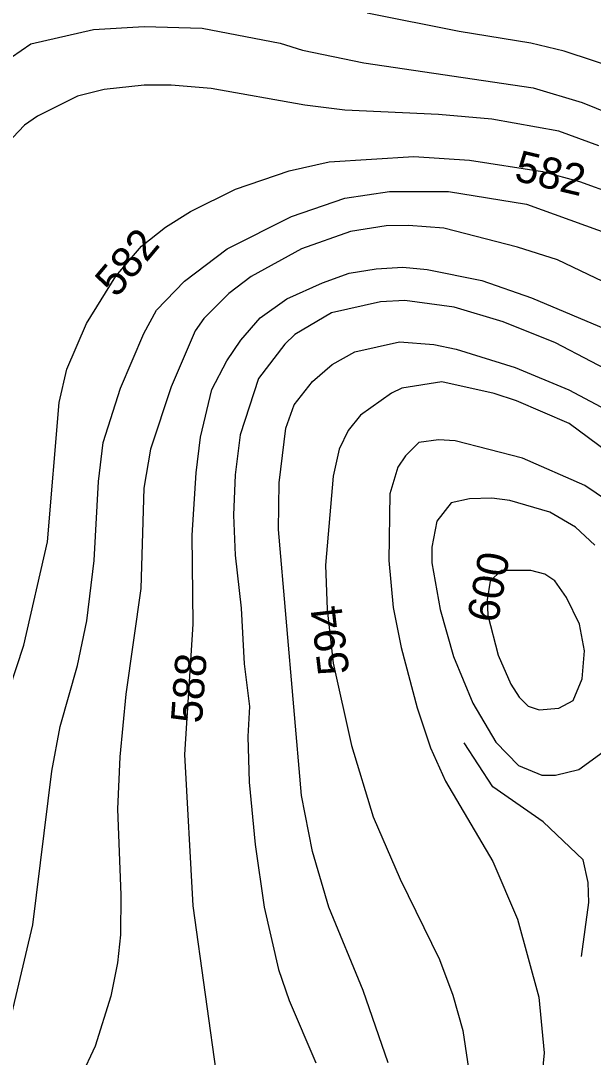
# Model space of a CAD drawing. Extents: x -709418 to -703832, y -1161719 to -1157826.
# Drawn here: x -708246.7 to -708099.9, y -1159133.3 to -1158867.4 of the extents above; entities that cross this region are included whole.
import ezdxf

# ---------------------------------------------------------------- set-up
doc = ezdxf.new("R2010")
doc.units = 0
for name, color, linetype in [('120_vrstevnice hlavní', 7, 'Continuous'), ('121_vrstevnice hlavní_popis', 7, 'Continuous'), ('122_vrstevnice základní', 7, 'Continuous'), ('124_vrstevnice doplňková', 7, 'Continuous')]:
    doc.layers.add(name, color=color, linetype=linetype)

msp = doc.modelspace()

# ---------------------------------------------------------------- linework, layer by layer
at = {"layer": '120_vrstevnice hlavní'}
for points in [[(-708098.47, -1158899.44), (-708108.76, -1158895.72), (-708125.9, -1158892.58), (-708139.62, -1158891.44), (-708163.62, -1158890.3), (-708173.91, -1158889.01), (-708197.91, -1158884.72), (-708208.19, -1158883.87), (-708215.05, -1158883.87), (-708225.34, -1158885.01), (-708232.19, -1158886.72), (-708242.48, -1158891.87), (-708245.77, -1158894.15), (-708248.77, -1158897.3)], [(-708091.33, -1158959.58), (-708109.62, -1158950.01), (-708123.05, -1158944.58), (-708135.62, -1158940.87), (-708148.19, -1158939.16), (-708154.47, -1158939.44), (-708167.05, -1158942.3), (-708176.48, -1158947.87), (-708179.05, -1158950.3), (-708185.76, -1158959.16), (-708190.48, -1158973.58), (-708191.76, -1158983.87), (-708192.19, -1158994.16), (-708191.76, -1159004.44), (-708190.19, -1159018.02), (-708189.42, -1159032.35), (-708188.05, -1159043.3), (-708188.48, -1159051.02), (-708188.19, -1159062.73), (-708186.62, -1159078.73), (-708184.33, -1159094.73), (-708180.62, -1159110.74), (-708177.91, -1159118.74), (-708171.05, -1159134.74)], [(-708108.76, -1159043.73), (-708105.04, -1159041.73), (-708102.76, -1159036.16), (-708102.19, -1159029.02), (-708103.47, -1159022.16), (-708106.76, -1159015.3), (-708109.76, -1159011.02), (-708112.33, -1159009.3), (-708115.9, -1159008.44), (-708123.52, -1159008.37), (-708126.32, -1159011.15), (-708127.09, -1159015.9), (-708126.9, -1159019.87), (-708124.33, -1159030.16), (-708121.05, -1159037.59), (-708118.9, -1159040.87), (-708116.62, -1159043.16), (-708113.76, -1159044.16), (-708108.76, -1159043.73)]]:
    msp.add_lwpolyline(points, dxfattribs=at)
at = {"layer": '122_vrstevnice základní'}
for points in [[(-707893.61, -1159149.57), (-707904.3, -1159127.97), (-707913.2, -1159106.04), (-707918.05, -1159086.14), (-707920.74, -1159066.95), (-707921.64, -1159051.33), (-707922.01, -1159039.15), (-707922.89, -1159025.24), (-707925.46, -1159014.73), (-707935.61, -1158999.02), (-707949.32, -1158982.58), (-707958.89, -1158973.44), (-707981.32, -1158955.87), (-707999.9, -1158942.16), (-708020.33, -1158924.73), (-708042.33, -1158908.15), (-708054.33, -1158900.3), (-708071.47, -1158890.3), (-708092.33, -1158880.15), (-708107.33, -1158875.15), (-708115.9, -1158873.15), (-708134.33, -1158870.15), (-708157.9, -1158865.44)], [(-708251.62, -1158878.44), (-708244.19, -1158873.29), (-708228.11, -1158869.6), (-708215.05, -1158868.86), (-708200.19, -1158869.29), (-708180.19, -1158873.15), (-708174.48, -1158874.87), (-708158.76, -1158878.15), (-708115.33, -1158884.58), (-708102.76, -1158888.3), (-708085.61, -1158895.3)], [(-708251.62, -1159044.73), (-708245.91, -1159027.59), (-708239.91, -1159001.02), (-708236.91, -1158965.3), (-708234.91, -1158956.73), (-708229.91, -1158945.01), (-708222.34, -1158932.87), (-708215.76, -1158925.15), (-708209.62, -1158920.3), (-708203.19, -1158916.3), (-708191.62, -1158910.58), (-708177.91, -1158905.87), (-708167.62, -1158903.58), (-708145.9, -1158902.15), (-708131.62, -1158903.15), (-708112.89, -1158906.04), (-708103.47, -1158908.58), (-708094.47, -1158911.87)], [(-708249.05, -1159122.16), (-708243.62, -1159099.31), (-708238.77, -1159059.88), (-708236.62, -1159048.45), (-708232.19, -1159032.73), (-708229.76, -1159021.3), (-708227.91, -1159005.87), (-708226.76, -1158985.59), (-708225.62, -1158975.58), (-708221.19, -1158961.58), (-708215.19, -1158947.58), (-708211.91, -1158941.58), (-708204.76, -1158934.15), (-708193.76, -1158925.87), (-708177.33, -1158917.58), (-708163.62, -1158912.87), (-708152.19, -1158911.15), (-708137.05, -1158911.15), (-708117.05, -1158914.44), (-708094.76, -1158922.44)], [(-708089.61, -1158938.01), (-708109.04, -1158928.73), (-708119.33, -1158925.44), (-708138.19, -1158920.58), (-708147.33, -1158919.87), (-708153.05, -1158920.01), (-708162.19, -1158921.44), (-708174.76, -1158925.87), (-708187.62, -1158933.01), (-708193.33, -1158937.3), (-708199.76, -1158943.73), (-708202.05, -1158946.87), (-708208.19, -1158961.3), (-708213.48, -1158977.3), (-708215.19, -1158987.3), (-708215.91, -1159013.02), (-708219.76, -1159040.16), (-708221.34, -1159056.16), (-708221.91, -1159069.59), (-708221.05, -1159091.59), (-708221.19, -1159101.88), (-708221.91, -1159109.02), (-708223.62, -1159117.59), (-708227.62, -1159130.45), (-708235.05, -1159146.17)], [(-708196.19, -1159139.88), (-708202.48, -1159094.45), (-708204.62, -1159055.59), (-708202.48, -1159022.16), (-708202.76, -1158999.3), (-708201.76, -1158983.3), (-708200.62, -1158974.16), (-708197.73, -1158962), (-708193.91, -1158954.58), (-708190.33, -1158949.3), (-708185.33, -1158943.58), (-708178.48, -1158938.73), (-708169.33, -1158934.58), (-708162.48, -1158932.15), (-708155.62, -1158931.01), (-708148.76, -1158930.58), (-708142.47, -1158931.15), (-708128.47, -1158934.01), (-708115.76, -1158938.44), (-708095.04, -1158947.16)], [(-708152.47, -1159134.74), (-708158.9, -1159116.16), (-708167.76, -1159094.73), (-708171.9, -1159080.45), (-708174.76, -1159066.16), (-708180.62, -1158997.87), (-708180.48, -1158985.87), (-708178.76, -1158971.87), (-708176.62, -1158965.87), (-708171.9, -1158959.87), (-708166.9, -1158955.58), (-708161.05, -1158952.3), (-708149.62, -1158949.73), (-708140.76, -1158950.44), (-708135.05, -1158951.58), (-708119.9, -1158956.3), (-708106.19, -1158962.01), (-708092.47, -1158969.3)], [(-708088.9, -1158983.44), (-708106.11, -1158970.72), (-708119.62, -1158964.87), (-708125.33, -1158963.01), (-708138.76, -1158960.01), (-708148.97, -1158961.61), (-708151.62, -1158962.87), (-708159.62, -1158968.58), (-708162.76, -1158972.44), (-708165.05, -1158977.3), (-708166.62, -1158984.16), (-708168.62, -1159007.02), (-708168.19, -1159018.44), (-708166.62, -1159032.16), (-708161.9, -1159053.3), (-708156.33, -1159071.59), (-708149.47, -1159087.59), (-708139.33, -1159108.16), (-708135.9, -1159117.31), (-708133.33, -1159126.45), (-708131.33, -1159140.17)], [(-708090.19, -1158994.59), (-708102.06, -1158986.6), (-708118.05, -1158979.58), (-708135.33, -1158975.16), (-708139.62, -1158974.87), (-708144.62, -1158975.58), (-708148.05, -1158979.01), (-708150.05, -1158981.87), (-708152.05, -1158988.73), (-708152.33, -1159005.87), (-708151.19, -1159017.87), (-708149.19, -1159028.16), (-708145.05, -1159043.59), (-708141.62, -1159053.88), (-708137.76, -1159062.45), (-708125.62, -1159083.02), (-708119.33, -1159097.88), (-708113.9, -1159117.88), (-708112.47, -1159132.16), (-708113.62, -1159143.59)], [(-708099.47, -1159001.87), (-708104.47, -1158997.3), (-708111.05, -1158993.44), (-708121.33, -1158990.44), (-708125.9, -1158989.87), (-708131.62, -1158990.01), (-708136.33, -1158991.01), (-708140.05, -1158995.73), (-708141.33, -1159002.44), (-708141.33, -1159006.44), (-708139.19, -1159018.44), (-708135.76, -1159030.45), (-708130.76, -1159042.45), (-708124.9, -1159052.45), (-708119.05, -1159058.45), (-708113.05, -1159060.88), (-708109.62, -1159060.88), (-708103.62, -1159059.45), (-708093.61, -1159052.16)]]:
    msp.add_lwpolyline(points, dxfattribs=at)
at = {"layer": '124_vrstevnice doplňková'}
msp.add_lwpolyline([(-708102.92, -1159107.46), (-708101.04, -1159093.59), (-708101.19, -1159088.45), (-708102.47, -1159082.59), (-708112.76, -1159072.88), (-708125.62, -1159063.88), (-708133.05, -1159052.59)], dxfattribs=at)

# ---------------------------------------------------------------- texts
at = {"layer": '121_vrstevnice hlavní_popis'}
for s, rotation, p in [('582', 346.6389, (-708120.45, -1158908.28)), ('582', 49.9908, (-708222.22, -1158938.67)), ('600', 79.8248, (-708124.44, -1159022.1)), ('594', 96.6914, (-708162.44, -1159034.72)), ('588', 85.8408, (-708200.3, -1159047.76))]:
    msp.add_text(s, height=8, rotation=rotation, dxfattribs=at).set_placement(p)

doc.saveas('drawing.dxf')
